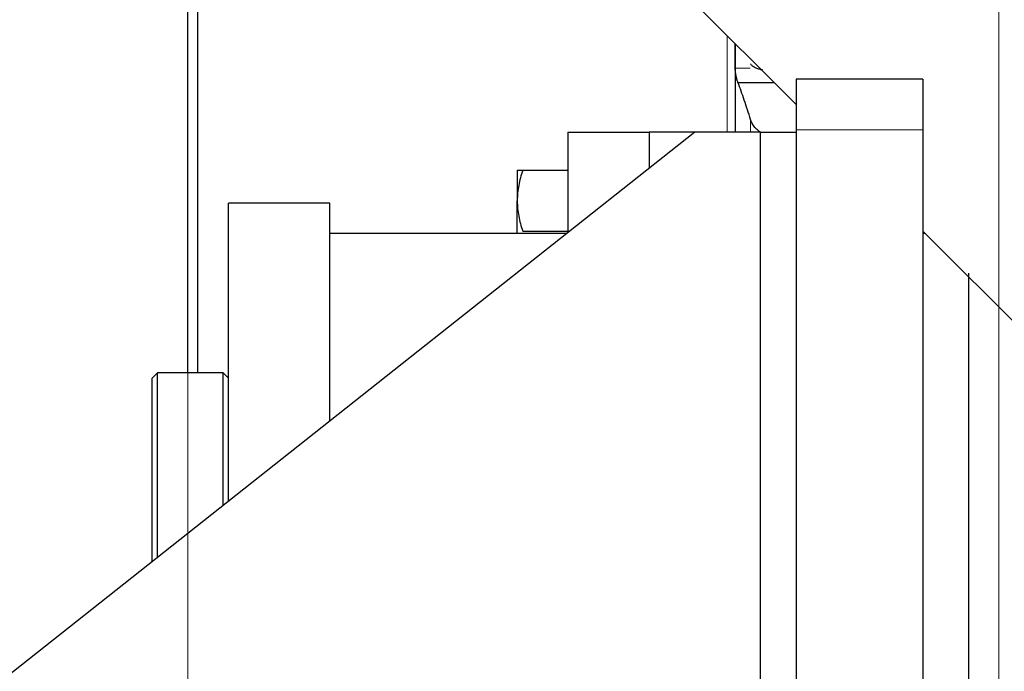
# Model space of a CAD drawing. Header units: inches. Extents: x 0 to 20790, y -12 to 14700.
# Tile 301 of 341: x 13502 to 13696, y 9421 to 9549. Entities that reach past the tile are written whole.
import ezdxf

# ---------------------------------------------------------------- set-up
doc = ezdxf.new("R2010")
doc.units = ezdxf.units.IN
for name, color, linetype, true_color in [('1', 7, 'Continuous', 0xffffff), ('204', 7, 'Continuous', 0xffffff), ('254', 7, 'Continuous', 0xffffff)]:
    doc.layers.add(name, color=color, linetype=linetype, true_color=true_color)
doc.styles.add('latin_extended', font='simplex.shx')
doc.dimstyles.get("Standard").update_dxf_attribs({"dimtxt": 0.18, "dimasz": 0.18, "dimexe": 0.18, "dimexo": 0.0625, "dimgap": 0.09, "dimtad": 0, "dimtih": 1, "dimtoh": 1, "dimdec": 4, "dimzin": 0, "dimdsep": 46, "dimtxsty": 'Standard', "dimcen": 0.09, "dimadec": 0, "dimazin": 0, "dimtfac": 1, "dimtdec": 4, "dimtofl": 0, "dimtmove": 0, "dimatfit": 3, "dimfxl": 1, "dimtolj": 1, "dimtzin": 0, "dimarcsym": 0})

# ---------------------------------------------------------------- blocks, each defined once
blk = doc.blocks.new('_U3')
at = {"layer": '254', "color": 3, "linetype": 'Continuous', "lineweight": 13, "transparency": 16777216}
for p, q in [((13695.14, 9944.85), (13695.14, 8018.7)), ((13945.14, 9659.59), (13945.14, 8018.7)), ((13695.14, 8053.7), (12556.22, 8053.7)), ((13572.64, 8053.7), (13450.14, 8053.7)), ((13945.14, 8053.7), (13695.14, 8053.7)), ((14067.64, 8053.7), (14190.14, 8053.7))]:
    blk.add_line(p, q, dxfattribs=at)
at = {"layer": '254', "color": 3, "transparency": 16777216}
for points in [[(13572.64, 8033.28), (13572.64, 8074.11), (13695.14, 8053.7)], [(14067.64, 8074.11), (14067.64, 8033.28), (13945.14, 8053.7)]]:
    blk.add_solid(points, dxfattribs=at)
at = {"layer": 'Defpoints', "color": 0, "transparency": 16777216}
for p in [(13695.14, 9979.85), (13945.14, 9694.59), (13695.14, 8053.7)]:
    blk.add_point(p, dxfattribs=at)
at = {"layer": '254', "color": 2, "lineweight": 13, "transparency": 16777216, "insert": (12617.47, 8237.45), "char_height": 122.5, "attachment_point": 1, "style": 'latin_extended'}
blk.add_mtext('\\A1;250', dxfattribs=at)
blk = doc.blocks.new('_U4')
at = {"layer": '254', "color": 3, "linetype": 'Continuous', "lineweight": 13, "transparency": 16777216}
for p, q in [((13695.14, 9920.02), (13695.14, 8359.95)), ((13535.14, 9907.59), (13535.14, 8359.95)), ((13535.14, 8394.95), (12467.64, 8394.95)), ((13412.64, 8394.95), (13290.14, 8394.95)), ((13695.14, 8394.95), (13535.14, 8394.95)), ((13817.64, 8394.95), (13940.14, 8394.95))]:
    blk.add_line(p, q, dxfattribs=at)
at = {"layer": '254', "color": 3, "transparency": 16777216}
for points in [[(13412.64, 8374.53), (13412.64, 8415.36), (13535.14, 8394.95)], [(13817.64, 8415.36), (13817.64, 8374.53), (13695.14, 8394.95)]]:
    blk.add_solid(points, dxfattribs=at)
at = {"layer": 'Defpoints', "color": 0, "transparency": 16777216}
for p in [(13695.14, 9955.02), (13535.14, 9942.59), (13535.14, 8394.95)]:
    blk.add_point(p, dxfattribs=at)
at = {"layer": '254', "color": 2, "lineweight": 13, "transparency": 16777216, "insert": (12528.89, 8782.86), "char_height": 122.5, "attachment_point": 1, "style": 'latin_extended'}
blk.add_mtext('\\A1;\\C2;Flywheel\\P\\C2;90-240', dxfattribs=at)

msp = doc.modelspace()

# ---------------------------------------------------------------- linework, layer by layer
at = {"layer": '1', "color": 2, "linetype": 'Continuous', "lineweight": 25}
for p, q in [((13655.135, 9532.593), (13505.135, 9682.592)), ((13535.135, 9479.605), (13535.135, 9652.618)), ((13537.135, 9479.601), (13537.135, 9650.609)), ((13643.135, 9544.593), (13643.135, 9542.365)), ((13643.135, 9542.365), (13643.135, 9527.092)), ((13643.673, 9536.93), (13650.798, 9536.93)), ((13655.135, 9537.592), (13655.135, 9527.592)), ((13680.135, 9537.592), (13655.135, 9537.592)), ((13680.135, 9537.592), (13680.135, 9527.592)), ((13635.135, 9527.092), (13395.135, 9337.092)), ((13610.135, 9527.092), (13610.135, 9507.592)), ((13610.135, 9527.092), (13626.135, 9527.092)), ((13626.135, 9527.092), (13626.135, 9519.967)), ((13635.135, 9527.092), (13626.135, 9527.092)), ((13626.135, 9527.092), (13626.135, 9519.967)), ((13648.135, 9527.092), (13635.135, 9527.092)), ((13648.135, 9527.092), (13655.135, 9527.092)), ((13648.135, 9360.092), (13648.135, 9527.092)), ((13655.135, 9527.592), (13655.135, 9312.592)), ((13680.135, 9527.592), (13680.135, 9312.592)), ((13543.135, 9454.262), (13543.135, 9513.092)), ((13563.135, 9513.092), (13543.135, 9513.092)), ((13563.135, 9470.099), (13563.135, 9513.092)), ((13609.871, 9507.092), (13563.135, 9507.092)), ((13610.135, 9507.592), (13610.135, 9507.3)), ((13705.134, 9482.593), (13680.133, 9507.595)), ((13680.635, 9507.092), (13680.135, 9507.092)), ((13689.135, 9499.301), (13689.135, 9346.092)), ((13529.135, 9479.592), (13528.135, 9478.592)), ((13528.135, 9442.387), (13528.135, 9478.592)), ((13529.135, 9443.179), (13529.135, 9479.592)), ((13542.135, 9479.592), (13529.135, 9479.592)), ((13542.135, 9453.469), (13542.135, 9479.592)), ((13543.135, 9478.592), (13542.135, 9479.592))]:
    msp.add_line(p, q, dxfattribs=at)
at = {"layer": '1', "color": 110, "linetype": 'Continuous', "lineweight": 13}
for p, q in [((13641.535, 9527.129), (13641.535, 9546.22)), ((13643.138, 9539.737), (13646.071, 9539.737)), ((13646.161, 9529.609), (13646.161, 9527.092)), ((13680.135, 9527.592), (13655.135, 9527.592)), ((13610.135, 9507.592), (13610.504, 9507.592))]:
    msp.add_line(p, q, dxfattribs=at)
at = {"layer": '1', "color": 2, "linetype": 'Continuous', "lineweight": 25}
for points in [[(13643.135, 9542.365), (13643.135, 9543.106), (13643.136, 9543.848), (13643.137, 9544.59)], [(13643.138, 9539.737), (13643.136, 9540.613), (13643.135, 9541.489), (13643.135, 9542.365)], [(13646.161, 9529.609), (13645.957, 9530.271), (13645.548, 9531.567), (13644.928, 9533.436), (13644.304, 9535.228), (13643.884, 9536.371), (13643.673, 9536.93)]]:
    msp.add_open_spline(points, degree=3, dxfattribs=at)
for points, knots in [([(13646.161, 9540.615), (13646.204, 9540.549), (13646.254, 9540.485), (13646.369, 9540.361), (13646.498, 9540.241), (13646.655, 9540.129), (13646.785, 9540.047), (13646.83, 9540.02), (13646.9, 9539.981), (13646.924, 9539.968), (13646.972, 9539.943), (13646.997, 9539.93), (13647.122, 9539.868), (13647.333, 9539.773), (13647.568, 9539.688), (13647.815, 9539.609), (13647.945, 9539.571), (13648.115, 9539.527), (13648.149, 9539.518), (13648.218, 9539.501), (13648.323, 9539.476), (13648.431, 9539.453), (13648.504, 9539.438)], [0, 0, 0, 0, 0.125, 0.125, 0.25, 0.375, 0.375, 0.4375, 0.4375, 0.46875, 0.46875, 0.5, 0.5, 0.625, 0.75, 0.75, 0.875, 0.875, 0.90625, 0.90625, 0.9375, 1, 1, 1, 1]), ([(13643.673, 9536.93), (13643.638, 9537.014), (13643.604, 9537.106), (13643.554, 9537.256), (13643.537, 9537.308), (13643.512, 9537.389), (13643.504, 9537.416), (13643.488, 9537.472), (13643.48, 9537.5), (13643.44, 9537.644), (13643.409, 9537.763), (13643.366, 9537.948), (13643.352, 9538.011), (13643.331, 9538.107), (13643.325, 9538.139), (13643.312, 9538.204), (13643.305, 9538.236), (13643.274, 9538.398), (13643.252, 9538.528), (13643.227, 9538.69), (13643.222, 9538.723), (13643.213, 9538.788), (13643.208, 9538.821), (13643.195, 9538.918), (13643.188, 9538.982), (13643.167, 9539.169), (13643.156, 9539.29), (13643.147, 9539.436), (13643.146, 9539.465), (13643.143, 9539.522), (13643.142, 9539.55), (13643.139, 9539.633), (13643.138, 9539.686), (13643.138, 9539.737)], [0, 0, 0, 0, 0.125, 0.125, 0.1875, 0.1875, 0.21875, 0.21875, 0.25, 0.25, 0.375, 0.375, 0.4375, 0.4375, 0.46875, 0.46875, 0.5, 0.5, 0.625, 0.625, 0.65625, 0.65625, 0.6875, 0.6875, 0.75, 0.75, 0.875, 0.875, 0.90625, 0.90625, 0.9375, 0.9375, 1, 1, 1, 1]), ([(13648.193, 9527.058), (13648.156, 9527.081), (13648.119, 9527.104), (13647.949, 9527.216), (13647.691, 9527.404), (13647.455, 9527.612), (13647.314, 9527.749), (13647.287, 9527.776), (13647.232, 9527.832), (13647.204, 9527.86), (13647.124, 9527.946), (13647.073, 9528.004), (13646.923, 9528.18), (13646.83, 9528.3), (13646.659, 9528.547), (13646.58, 9528.674), (13646.471, 9528.868), (13646.437, 9528.933), (13646.388, 9529.032), (13646.372, 9529.065), (13646.342, 9529.132), (13646.327, 9529.166), (13646.254, 9529.335), (13646.204, 9529.471), (13646.161, 9529.609)], [0, 0, 0, 0, 0.0369071, 0.0369071, 0.1744918, 0.3120765, 0.3120765, 0.3464727, 0.3464727, 0.3808688, 0.3808688, 0.4496612, 0.4496612, 0.5872459, 0.5872459, 0.7248306, 0.7248306, 0.7936229, 0.7936229, 0.8280191, 0.8280191, 0.8624153, 0.8624153, 1, 1, 1, 1])]:
    msp.add_open_spline(points, degree=3, knots=knots, dxfattribs=at)
at = {"layer": '204', "color": 2, "linetype": 'Continuous', "lineweight": 25}
for p, q in [((13600.135, 9519.592), (13600.135, 9513.592)), ((13601.207, 9519.592), (13610.135, 9519.592)), ((13600.135, 9507.092), (13600.135, 9513.592)), ((13601.207, 9507.592), (13610.135, 9507.592))]:
    msp.add_line(p, q, dxfattribs=at)
for points, knots in [([(13600.135, 9519.592), (13600.137, 9519.592), (13600.162, 9519.592), (13600.257, 9519.592), (13600.329, 9519.592), (13600.516, 9519.592), (13600.63, 9519.592), (13600.795, 9519.592), (13600.829, 9519.592), (13600.9, 9519.592), (13600.936, 9519.592), (13601.047, 9519.592), (13601.125, 9519.592), (13601.207, 9519.592)], [0, 0, 0, 0, 0.2419935, 0.2419935, 0.4946623, 0.4946623, 0.7473312, 0.7473312, 0.8104984, 0.8104984, 0.8736656, 0.8736656, 1, 1, 1, 1]), ([(13601.207, 9519.592), (13600.88, 9518.611), (13600.61, 9517.622), (13600.33, 9516.124), (13600.258, 9515.621), (13600.16, 9514.611), (13600.135, 9514.103), (13600.135, 9513.592)], [0, 0, 0, 0, 0.5, 0.5, 0.75, 0.75, 1, 1, 1, 1]), ([(13600.135, 9513.592), (13600.135, 9513.465), (13600.137, 9513.338), (13600.141, 9513.146), (13600.143, 9513.082), (13600.148, 9512.955), (13600.162, 9512.636), (13600.185, 9512.319), (13600.258, 9511.56), (13600.331, 9511.057), (13600.518, 9510.058), (13600.632, 9509.562), (13600.895, 9508.573), (13601.044, 9508.082), (13601.207, 9507.592)], [0, 0, 0, 0, 0.0625, 0.0625, 0.09375, 0.09375, 0.125, 0.25, 0.25, 0.5, 0.5, 0.75, 0.75, 1, 1, 1, 1])]:
    msp.add_open_spline(points, degree=3, knots=knots, dxfattribs=at)

# ---------------------------------------------------------------- dimensions: what is measured, and where the dimension line sits
at = {"layer": '254', "color": 2, "linetype": 'Continuous', "lineweight": 13}
dim = msp.add_linear_dim(base=(13695.135, 8053.696), p1=(13945.135, 9694.592), p2=(13695.135, 9979.849), dimstyle='Standard', override={"dimscale": 35, "dimtxt": 3.5, "dimasz": 3.5, "dimexe": 1, "dimexo": 1, "dimgap": 1.75, "dimtad": 1, "dimtih": 1, "dimtoh": 0, "dimdec": 2, "dimlfac": 1, "dimzin": 8, "dimdsep": 46, "dimlunit": 2, "dimtxsty": 'latin_extended', "dimsah": 1, "dimse1": 0, "dimse2": 0, "dimsd1": 0, "dimsd2": 0, "dimclrd": 3, "dimclre": 3, "dimclrt": 2, "dimtol": 0, "dimtm": -0.1, "dimtfac": 0.714286, "dimtdec": 3, "dimtofl": 1, "dimtmove": 0, "dimtzin": 8, "dimlwd": 13, "dimlwe": 13}, dxfattribs=at)
dim.commit()
dim.dimension.update_dxf_attribs({"geometry": '_U3', "text_midpoint": (12774.965, 8053.696), "dimtype": 160})
dim = msp.add_linear_dim(base=(13535.135, 8394.946), p1=(13695.135, 9955.018), p2=(13535.135, 9942.592), text='\\C2;Flywheel\\P\\C2;90-240', dimstyle='Standard', override={"dimscale": 35, "dimtxt": 3.5, "dimasz": 3.5, "dimexe": 1, "dimexo": 1, "dimgap": 1.75, "dimtad": 1, "dimtih": 1, "dimtoh": 0, "dimdec": 2, "dimlfac": 0.028571, "dimzin": 8, "dimdsep": 46, "dimlunit": 2, "dimpost": '', "dimtxsty": 'latin_extended', "dimsah": 1, "dimse1": 0, "dimse2": 0, "dimsd1": 0, "dimsd2": 0, "dimclrd": 3, "dimclre": 3, "dimclrt": 2, "dimtol": 0, "dimtm": -0.1, "dimtfac": 0.714286, "dimtdec": 3, "dimtofl": 1, "dimtmove": 0, "dimtzin": 8, "dimlwd": 13, "dimlwe": 13}, dxfattribs=at)
dim.commit()
dim.dimension.update_dxf_attribs({"geometry": '_U4', "text_midpoint": (12878.885, 8394.946), "dimtype": 160})

doc.saveas('drawing.dxf')
